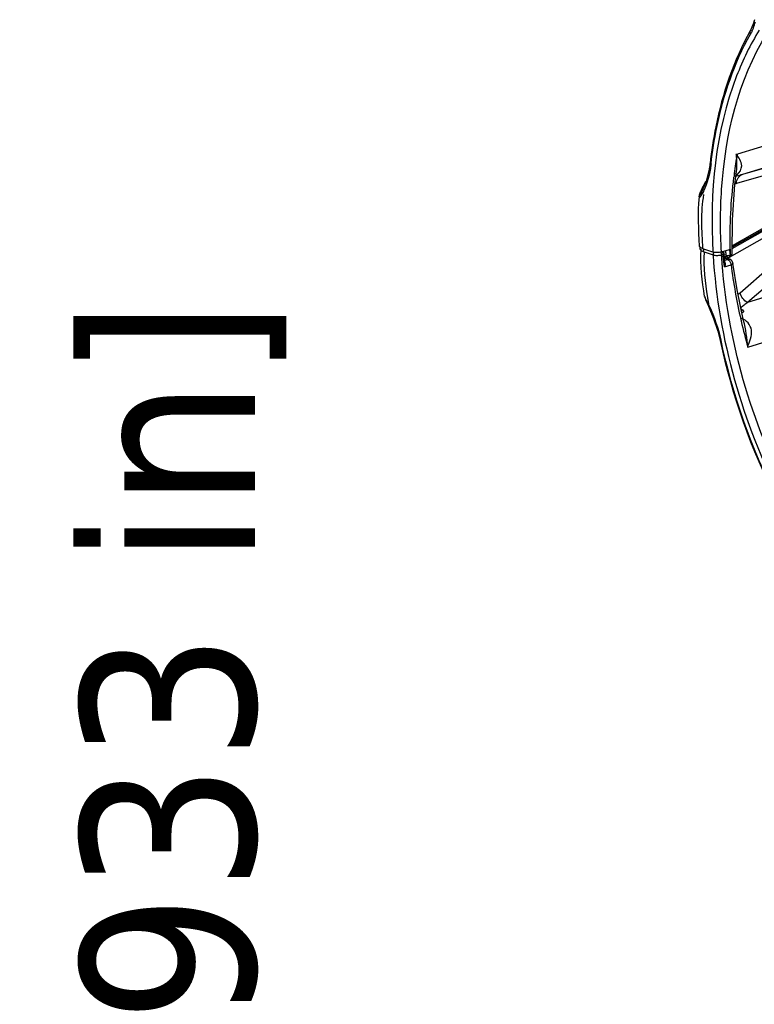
# Paper-space layout 'Sheet' of a CAD drawing. Header units: inches. Extents: x 0.2 to 10.8, y 0.2 to 8.3.
# Tile 289 of 545: x 4.2 to 4.7, y 6.1 to 6.8. Entities that reach past the tile are written whole.
import ezdxf

# ---------------------------------------------------------------- set-up
doc = ezdxf.new("R2010")
doc.units = ezdxf.units.IN
doc.header["$MEASUREMENT"] = 0
doc.layers.get('0').update_dxf_attribs({"lineweight": 5})
doc.styles.add('My Text', font='tahoma.ttf')
doc.dimstyles.new('My Dimension - mm [in] (ANSI)$0', dxfattribs={"dimtxt": 0.12, "dimasz": 0.098425, "dimexe": 0.125, "dimexo": 0.063, "dimgap": 0.031496, "dimtad": 0, "dimlfac": 250, "dimzin": 4, "dimdsep": 46, "dimtxsty": 'My Text', "dimblk": 'Filled-1', "dimcen": 0.09, "dimclrd": 1, "dimclre": 1, "dimclrt": 1, "dimadec": 1, "dimazin": 1, "dimtfac": 1, "dimtofl": 0, "dimtmove": 0, "dimatfit": 3, "dimfxl": 1, "dimtolj": 1, "dimtzin": 4, "dimlwd": -1, "dimlwe": -1, "dimarcsym": 0})

# ---------------------------------------------------------------- blocks, each defined once
blk = doc.blocks.new('*D6')
at = {"color": 1, "true_color": 0xff0000}
for p, q in [((4.28987, 4.82076), (4.28987, 4.91919)), ((3.56036, 4.82076), (4.41487, 4.82076)), ((4.28987, 4.72234), (4.28987, 3.80838)), ((3.56036, 3.70996), (4.41487, 3.70996))]:
    blk.add_line(p, q, dxfattribs=at)
at = {"layer": 'Defpoints', "color": 0}
for p in [(3.49736, 4.82076), (3.49736, 3.70996), (4.28987, 3.70996)]:
    blk.add_point(p, dxfattribs=at)
at = {"color": 1, "true_color": 0xff0000, "insert": (4.28987, 5.78412), "char_height": 0.12, "attachment_point": 5, "rotation": 90, "style": 'My Text'}
blk.add_mtext('\\A1;277.70 mm [10.933 in]', dxfattribs=at)
blk = doc.blocks.new('Filled-1')

psp = doc.layouts.new('Sheet')

# ---------------------------------------------------------------- linework, layer by layer
at = {"color": 0, "linetype": 'ByBlock', "lineweight": -3}
for p, q in [((4.683108, 6.796687), (4.682041, 6.793625)), ((4.909086, 6.777947), (4.671352, 6.70396)), ((4.674995, 6.690224), (4.706261, 6.699954)), ((4.674995, 6.690224), (4.694965, 6.695978)), ((4.669564, 6.683059), (4.670451, 6.690506)), ((4.690554, 6.689601), (4.670584, 6.683847)), ((4.644904, 6.674558), (4.64479, 6.674858)), ((4.644992, 6.675892), (4.644791, 6.674859)), ((4.645755, 6.677871), (4.644991, 6.675893)), ((4.644991, 6.675893), (4.645153, 6.675824)), ((4.64537, 6.67594), (4.645153, 6.675824)), ((4.646524, 6.677999), (4.64537, 6.67594)), ((4.645847, 6.678098), (4.645755, 6.677871)), ((4.645791, 6.674954), (4.646486, 6.675787)), ((4.64632, 6.678625), (4.645847, 6.678098)), ((4.646022, 6.67852), (4.645847, 6.678096)), ((4.647245, 6.681204), (4.646022, 6.67852)), ((4.646486, 6.675787), (4.647302, 6.676933)), ((4.646687, 6.678332), (4.646524, 6.677999)), ((4.647021, 6.679025), (4.646701, 6.678362)), ((4.698086, 6.657076), (4.667727, 6.639955)), ((4.698837, 6.658515), (4.667732, 6.640973)), ((4.664287, 6.63217), (4.691803, 6.647689)), ((4.667722, 6.638979), (4.688873, 6.650908)), ((4.678435, 6.571118), (4.93322, 6.650411)), ((4.645292, 6.640698), (4.645275, 6.640835)), ((4.645971, 6.639743), (4.645292, 6.640698)), ((4.645525, 6.639984), (4.64539, 6.638906)), ((4.645402, 6.638757), (4.64539, 6.638912)), ((4.64759, 6.638927), (4.645971, 6.639743)), ((4.646264, 6.638342), (4.646272, 6.638485)), ((4.646297, 6.637678), (4.647705, 6.637016)), ((4.65444, 6.636529), (4.64759, 6.638927)), ((4.647866, 6.638029), (4.647705, 6.637016)), ((4.647705, 6.637016), (4.654555, 6.634618)), ((4.648285, 6.638684), (4.647866, 6.638029)), ((4.654715, 6.63563), (4.654555, 6.634618)), ((4.655189, 6.636371), (4.654715, 6.63563)), ((4.660294, 6.636647), (4.658847, 6.636332)), ((4.659693, 6.636516), (4.660174, 6.635751)), ((4.660174, 6.635751), (4.660408, 6.634751)), ((4.660294, 6.636647), (4.665849, 6.638376)), ((4.660408, 6.634751), (4.661397, 6.635059)), ((4.660706, 6.636775), (4.660931, 6.63651)), ((4.660931, 6.63651), (4.661252, 6.635814)), ((4.661252, 6.635814), (4.661397, 6.635059)), ((4.662285, 6.633648), (4.662071, 6.635628)), ((4.663435, 6.63441), (4.662164, 6.634771)), ((4.666338, 6.63466), (4.666243, 6.634631)), ((4.662844, 6.628862), (4.662285, 6.633648)), ((4.664382, 6.633052), (4.662285, 6.633648)), ((4.6626, 6.63265), (4.662391, 6.632718)), ((4.662397, 6.632694), (4.662599, 6.63265)), ((4.662404, 6.626465), (4.66691, 6.627867)), ((4.662514, 6.632351), (4.664712, 6.631727)), ((4.662602, 6.632649), (4.665762, 6.631751)), ((4.664637, 6.63139), (4.662621, 6.630763)), ((4.663552, 6.6324), (4.663366, 6.632924)), ((4.664866, 6.631502), (4.664637, 6.63139)), ((4.664637, 6.63139), (4.665406, 6.630971)), ((4.665523, 6.633067), (4.665617, 6.633096)), ((4.67317, 6.608622), (4.693646, 6.62638)), ((4.698815, 6.619581), (4.67834, 6.601822)), ((4.711317, 6.612085), (4.67834, 6.601822)), ((4.648764, 6.605908), (4.64888, 6.605461)), ((4.648765, 6.605907), (4.649, 6.604928)), ((4.649096, 6.60497), (4.64888, 6.605461)), ((4.649, 6.604927), (4.649401, 6.603875)), ((4.649918, 6.603258), (4.649096, 6.60497)), ((4.649401, 6.603875), (4.651391, 6.599248)), ((4.650752, 6.601652), (4.649918, 6.603258)), ((4.651738, 6.599825), (4.650752, 6.601652)), ((4.651739, 6.599825), (4.6519, 6.599465)), ((4.673579, 6.598224), (4.673396, 6.59808)), ((4.67358, 6.598223), (4.673396, 6.59808)), ((4.675421, 6.589201), (4.675406, 6.589269))]:
    psp.add_line(p, q, dxfattribs=at)
for points in [[(4.682045, 6.79364), (4.681569, 6.792186), (4.680564, 6.789797), (4.680094, 6.788907)], [(4.652462, 6.697586), (4.65165, 6.692529), (4.649681, 6.685475), (4.646991, 6.678966)], [(4.649685, 6.68549), (4.649404, 6.685054), (4.648963, 6.68434), (4.648527, 6.683599), (4.648094, 6.682831), (4.647667, 6.682033), (4.647245, 6.681204)], [(4.667705, 6.635542), (4.66782, 6.658695), (4.669564, 6.683059)], [(4.644904, 6.674558), (4.645247, 6.674512), (4.645791, 6.674954)], [(4.64539, 6.638905), (4.645577, 6.638362), (4.646297, 6.637678)], [(4.658847, 6.636332), (4.657225, 6.6362), (4.655676, 6.636268), (4.65444, 6.636529)], [(4.654555, 6.634618), (4.654889, 6.63452), (4.655298, 6.634433), (4.655796, 6.634362), (4.6564, 6.634313), (4.657109, 6.634297), (4.657855, 6.634322), (4.658545, 6.634381), (4.659139, 6.634462), (4.659639, 6.634555), (4.660058, 6.634652), (4.660408, 6.634751)], [(4.663435, 6.63441), (4.663713, 6.633569), (4.664297, 6.633081), (4.664382, 6.633052)], [(4.665523, 6.633067), (4.665944, 6.633371), (4.666191, 6.633919), (4.666243, 6.634631)], [(4.665619, 6.633096), (4.6665, 6.633484), (4.667273, 6.634195), (4.667655, 6.635101), (4.667689, 6.635545)], [(4.662843, 6.628863), (4.662864, 6.628607), (4.662763, 6.627589), (4.662404, 6.626465)], [(4.664712, 6.631727), (4.664894, 6.631628), (4.664866, 6.631502)], [(4.668244, 6.628947), (4.668186, 6.629265), (4.667767, 6.630276), (4.667082, 6.631062), (4.666196, 6.6316), (4.665769, 6.631749)], [(4.675406, 6.589269), (4.671069, 6.610532), (4.668259, 6.628945)], [(4.651393, 6.599245), (4.654919, 6.590777), (4.657877, 6.582018), (4.659466, 6.575721)]]:
    psp.add_lwpolyline(points, dxfattribs=at)
for centre, radius, start, end in [((4.961326, 6.661972), 0.310199, 173.425054, 173.590504), ((4.987881, 6.647571), 0.321521, 172.545615, 172.751381), ((4.986106, 6.647804), 0.319731, 172.28131, 172.54567), ((4.643215, 6.797347), 0.111733, 284.009818, 284.389351), ((4.67232, 6.685363), 0.004692, 106.811868, 108.876574), ((4.663246, 6.700391), 0.01306, 306.221733, 306.687206), ((4.709226, 6.650775), 0.068796, 157.807871, 158.647254), ((4.708846, 6.65093), 0.068385, 156.960164, 157.807746), ((4.708624, 6.651024), 0.068144, 156.106476, 156.960035), ((4.660082, 6.635419), 0.002, 6.003307, 51.016361), ((5.037615, 6.675668), 0.376447, 185.815759, 186.087237), ((5.039426, 6.675861), 0.378269, 186.087181, 186.291255), ((5.042167, 6.644299), 0.375953, 180.883347, 181.273673), ((5.043534, 6.644329), 0.377321, 181.273552, 181.468301), ((4.659716, 6.631306), 0.003992, 30.517765, 32.607628), ((4.664929, 6.634976), 0.002, 254.138596, 287.286933), ((5.066192, 6.67967), 0.402629, 187.392239, 192.857251), ((4.651354, 6.605738), 0.00249, 195.196853, 198.986609), ((4.645104, 6.568886), 0.040654, 45.370197, 45.899484), ((5.082732, 6.683142), 0.419527, 192.816941, 192.981269), ((5.08781, 6.684346), 0.424745, 192.985594, 195.460679), ((4.575204, 6.557625), 0.086715, 11.983439, 12.133077)]:
    psp.add_arc(centre, radius, start, end, dxfattribs=at)
for points, knots in [([(4.681904, 6.790211), (4.681787, 6.789897), (4.681544, 6.78928), (4.681278, 6.788672), (4.68114, 6.788374)], [0, 0, 0, 0, 0.5054407, 1, 1, 1, 1]), ([(4.682565, 6.792187), (4.682464, 6.791851), (4.682255, 6.791188), (4.682024, 6.790533), (4.681904, 6.790211)], [0, 0, 0, 0, 0.5055234, 1, 1, 1, 1]), ([(4.682041, 6.793625), (4.681974, 6.793392), (4.682042, 6.792824), (4.682368, 6.792392), (4.682565, 6.792186)], [0, 0, 0, 0, 0.460145, 1, 1, 1, 1]), ([(4.682937, 6.793347), (4.682871, 6.793156), (4.682744, 6.79277), (4.682624, 6.792382), (4.682565, 6.792186)], [0, 0, 0, 0, 0.4970968, 1, 1, 1, 1]), ([(4.683568, 6.795046), (4.683456, 6.794766), (4.683237, 6.794202), (4.683034, 6.793633), (4.682937, 6.793347)], [0, 0, 0, 0, 0.500002, 1, 1, 1, 1]), ([(4.686356, 6.789478), (4.680139, 6.77953), (4.657153, 6.731907), (4.652094, 6.677291), (4.65444, 6.636529)], [0, 0, 0, 0, 0.2231931, 1, 1, 1, 1]), ([(4.680095, 6.788908), (4.668597, 6.768583), (4.658262, 6.737622), (4.653418, 6.706101), (4.652462, 6.697591)], [0, 0, 0, 0, 0.7316822, 1, 1, 1, 1]), ([(4.653168, 6.697491), (4.654129, 6.705827), (4.658947, 6.736652), (4.66909, 6.766919), (4.680332, 6.786792)], [0, 0, 0, 0, 0.2687361, 1, 1, 1, 1]), ([(4.660294, 6.636647), (4.65947, 6.650967), (4.659441, 6.702432), (4.671926, 6.755486), (4.691693, 6.787118)], [0, 0, 0, 0, 0.2777462, 1, 1, 1, 1]), ([(4.680095, 6.788907), (4.679922, 6.788602), (4.679812, 6.787812), (4.680122, 6.787116), (4.680332, 6.786792)], [0, 0, 0, 0, 0.4757586, 1, 1, 1, 1]), ([(4.68114, 6.788374), (4.681015, 6.788103), (4.680756, 6.78757), (4.680476, 6.787048), (4.680331, 6.786793)], [0, 0, 0, 0, 0.5047658, 1, 1, 1, 1]), ([(4.669272, 6.690746), (4.669573, 6.692966), (4.670218, 6.697379), (4.670959, 6.701776), (4.671352, 6.70396)], [0, 0, 0, 0, 0.502337, 1, 1, 1, 1]), ([(4.671048, 6.689918), (4.672894, 6.691292), (4.675916, 6.696916), (4.672181, 6.701736), (4.670371, 6.704109)], [0, 0, 0, 0, 0.4353016, 1, 1, 1, 1]), ([(4.670537, 6.690471), (4.670835, 6.692659), (4.671123, 6.697307), (4.670857, 6.701948), (4.670627, 6.704368)], [0, 0, 0, 0, 0.476007, 1, 1, 1, 1]), ([(4.653066, 6.696601), (4.652888, 6.696729), (4.652582, 6.696997), (4.652444, 6.697409), (4.652462, 6.697587)], [0, 0, 0, 0, 0.5505564, 1, 1, 1, 1]), ([(4.670303, 6.689599), (4.670385, 6.689638), (4.670549, 6.689711), (4.670718, 6.689774), (4.670802, 6.689803)], [0, 0, 0, 0, 0.5024675, 1, 1, 1, 1]), ([(4.670963, 6.689855), (4.670858, 6.689777), (4.670645, 6.689625), (4.670429, 6.689478), (4.67032, 6.689406)], [0, 0, 0, 0, 0.5013531, 1, 1, 1, 1]), ([(4.670982, 6.689119), (4.671647, 6.689289), (4.672988, 6.689646), (4.674322, 6.690026), (4.674995, 6.690224)], [0, 0, 0, 0, 0.4946728, 1, 1, 1, 1]), ([(4.6719, 6.687809), (4.672285, 6.688374), (4.673211, 6.689354), (4.67439, 6.690013), (4.674995, 6.690224)], [0, 0, 0, 0, 0.5160321, 1, 1, 1, 1]), ([(4.647349, 6.680776), (4.647576, 6.68122), (4.648047, 6.682111), (4.648542, 6.682991), (4.648797, 6.683433)], [0, 0, 0, 0, 0.4935149, 1, 1, 1, 1]), ([(4.670584, 6.683847), (4.670424, 6.683801), (4.670105, 6.68371), (4.669785, 6.683621), (4.669626, 6.683577)], [0, 0, 0, 0, 0.5013814, 1, 1, 1, 1]), ([(4.670584, 6.683847), (4.670628, 6.684549), (4.670897, 6.685942), (4.671505, 6.68723), (4.6719, 6.687809)], [0, 0, 0, 0, 0.5009628, 1, 1, 1, 1]), ([(4.644915, 6.674852), (4.644911, 6.674803), (4.644905, 6.674705), (4.644903, 6.674607), (4.644904, 6.674558)], [0, 0, 0, 0, 0.5010846, 1, 1, 1, 1]), ([(4.645153, 6.675824), (4.645088, 6.67567), (4.644983, 6.67535), (4.644929, 6.675019), (4.644915, 6.674852)], [0, 0, 0, 0, 0.4999824, 1, 1, 1, 1]), ([(4.64632, 6.678625), (4.646364, 6.678724), (4.646453, 6.678924), (4.646545, 6.679123), (4.646591, 6.679223)], [0, 0, 0, 0, 0.4955478, 1, 1, 1, 1]), ([(4.646591, 6.679223), (4.64671, 6.67948), (4.646958, 6.68), (4.647216, 6.680515), (4.647349, 6.680776)], [0, 0, 0, 0, 0.4916313, 1, 1, 1, 1]), ([(4.646991, 6.678966), (4.6469, 6.678776), (4.646795, 6.678332), (4.646866, 6.677885), (4.646936, 6.677665)], [0, 0, 0, 0, 0.4768724, 1, 1, 1, 1]), ([(4.646936, 6.677665), (4.646976, 6.677537), (4.647082, 6.677283), (4.647222, 6.677047), (4.647302, 6.676933)], [0, 0, 0, 0, 0.4918424, 1, 1, 1, 1]), ([(4.64775, 6.677892), (4.647677, 6.677731), (4.647528, 6.67741), (4.647378, 6.677091), (4.647302, 6.676932)], [0, 0, 0, 0, 0.5010093, 1, 1, 1, 1]), ([(4.648022, 6.678491), (4.647977, 6.678391), (4.647887, 6.678191), (4.647796, 6.677991), (4.64775, 6.677892)], [0, 0, 0, 0, 0.5006392, 1, 1, 1, 1]), ([(4.660834, 6.628726), (4.660755, 6.629731), (4.660605, 6.631739), (4.660471, 6.633748), (4.660408, 6.634751)], [0, 0, 0, 0, 0.5007194, 1, 1, 1, 1]), ([(4.662005, 6.635438), (4.661939, 6.635355), (4.661741, 6.635209), (4.661523, 6.635107), (4.661397, 6.635059)], [0, 0, 0, 0, 0.439595, 1, 1, 1, 1]), ([(4.662045, 6.629335), (4.66193, 6.63029), (4.661706, 6.632197), (4.661498, 6.634106), (4.661397, 6.635059)], [0, 0, 0, 0, 0.500729, 1, 1, 1, 1]), ([(4.662069, 6.635628), (4.662074, 6.635597), (4.662065, 6.635526), (4.662027, 6.635468), (4.662005, 6.635438)], [0, 0, 0, 0, 0.4594813, 1, 1, 1, 1]), ([(4.663435, 6.63441), (4.663876, 6.634293), (4.664843, 6.634293), (4.665785, 6.634457), (4.666243, 6.634631)], [0, 0, 0, 0, 0.4818782, 1, 1, 1, 1]), ([(4.666338, 6.63466), (4.66636, 6.634324), (4.666319, 6.633702), (4.665871, 6.633183), (4.665618, 6.633103)], [0, 0, 0, 0, 0.5595396, 1, 1, 1, 1]), ([(4.665848, 6.638375), (4.665911, 6.637752), (4.66604, 6.636503), (4.666174, 6.635255), (4.666243, 6.634631)], [0, 0, 0, 0, 0.4995087, 1, 1, 1, 1]), ([(4.666338, 6.63466), (4.666662, 6.63475), (4.667149, 6.63491), (4.667622, 6.635262), (4.667676, 6.635446)], [0, 0, 0, 0, 0.6380589, 1, 1, 1, 1]), ([(4.667676, 6.635446), (4.66768, 6.635462), (4.667687, 6.635493), (4.667689, 6.635526), (4.667689, 6.635542)], [0, 0, 0, 0, 0.5062396, 1, 1, 1, 1]), ([(4.662404, 6.626465), (4.662342, 6.626943), (4.662221, 6.6279), (4.662103, 6.628857), (4.662045, 6.629335)], [0, 0, 0, 0, 0.5003492, 1, 1, 1, 1]), ([(4.663287, 6.633091), (4.663267, 6.633132), (4.663224, 6.633214), (4.663179, 6.633294), (4.663156, 6.633334)], [0, 0, 0, 0, 0.4983013, 1, 1, 1, 1]), ([(4.663354, 6.632952), (4.663343, 6.632975), (4.663321, 6.633022), (4.663299, 6.633068), (4.663287, 6.633091)], [0, 0, 0, 0, 0.4986299, 1, 1, 1, 1]), ([(4.665762, 6.631751), (4.66559, 6.6318), (4.665232, 6.631842), (4.664879, 6.631779), (4.664712, 6.631727)], [0, 0, 0, 0, 0.5049522, 1, 1, 1, 1]), ([(4.665425, 6.630955), (4.6657, 6.630727), (4.666193, 6.630141), (4.666519, 6.629455), (4.666649, 6.629081)], [0, 0, 0, 0, 0.4748108, 1, 1, 1, 1]), ([(4.666649, 6.629081), (4.666719, 6.628878), (4.666831, 6.628477), (4.666893, 6.628066), (4.66691, 6.627867)], [0, 0, 0, 0, 0.5184123, 1, 1, 1, 1]), ([(4.668244, 6.628943), (4.668268, 6.628737), (4.667806, 6.6282), (4.667272, 6.628), (4.66691, 6.627867)], [0, 0, 0, 0, 0.3490624, 1, 1, 1, 1]), ([(4.671718, 6.607347), (4.671959, 6.607561), (4.672441, 6.607987), (4.672927, 6.608411), (4.67317, 6.608622)], [0, 0, 0, 0, 0.4994952, 1, 1, 1, 1]), ([(4.67834, 6.601822), (4.677029, 6.602493), (4.674733, 6.604459), (4.673437, 6.607201), (4.67317, 6.608622)], [0, 0, 0, 0, 0.5046205, 1, 1, 1, 1]), ([(4.64888, 6.605461), (4.648887, 6.605398), (4.648906, 6.605271), (4.648935, 6.605147), (4.648952, 6.605085)], [0, 0, 0, 0, 0.4994492, 1, 1, 1, 1]), ([(4.651738, 6.599825), (4.6516, 6.600722), (4.651325, 6.602516), (4.651052, 6.604311), (4.650918, 6.605209)], [0, 0, 0, 0, 0.4999074, 1, 1, 1, 1]), ([(4.67834, 6.601822), (4.677532, 6.601232), (4.675936, 6.600045), (4.674358, 6.598833), (4.673579, 6.598224)], [0, 0, 0, 0, 0.5027491, 1, 1, 1, 1]), ([(4.651738, 6.599825), (4.651627, 6.599726), (4.651463, 6.599579), (4.651357, 6.599324), (4.651392, 6.599248)], [0, 0, 0, 0, 0.6417324, 1, 1, 1, 1]), ([(4.673664, 6.597817), (4.674036, 6.59745), (4.674772, 6.596695), (4.67548, 6.595914), (4.675831, 6.595513)], [0, 0, 0, 0, 0.4954384, 1, 1, 1, 1]), ([(4.674195, 6.595154), (4.674463, 6.595172), (4.675018, 6.595261), (4.675556, 6.595418), (4.675831, 6.595513)], [0, 0, 0, 0, 0.4802395, 1, 1, 1, 1]), ([(4.678435, 6.571118), (4.679318, 6.574989), (4.683705, 6.582173), (4.67755, 6.590015), (4.674098, 6.59089)], [0, 0, 0, 0, 0.5270955, 1, 1, 1, 1]), ([(4.659466, 6.575721), (4.65948, 6.575662), (4.659734, 6.575625), (4.659895, 6.575625), (4.660027, 6.575629)], [0, 0, 0, 0, 0.314765, 1, 1, 1, 1])]:
    psp.add_open_spline(points, degree=3, knots=knots, dxfattribs=at)
for points in [[(4.653068, 6.6966), (4.652368, 6.690373), (4.650583, 6.68421), (4.648022, 6.678491)], [(4.666259, 6.638503), (4.666003, 6.65507), (4.666839, 6.671702), (4.668929, 6.688139)], [(4.64759, 6.638927), (4.646876, 6.651347), (4.645994, 6.664005), (4.648228, 6.676244)], [(4.645275, 6.640835), (4.644628, 6.652069), (4.643896, 6.66342), (4.645237, 6.674592)], [(4.648738, 6.605917), (4.647129, 6.616637), (4.645687, 6.627518), (4.646264, 6.638342)], [(4.650918, 6.605209), (4.649368, 6.615579), (4.647988, 6.626108), (4.648565, 6.636577)], [(4.654555, 6.634618), (4.65817, 6.57686), (4.674671, 6.518779), (4.701375, 6.467437)], [(4.710341, 6.463037), (4.682677, 6.513607), (4.665357, 6.571261), (4.660834, 6.628726)], [(4.6519, 6.599465), (4.655286, 6.591865), (4.658233, 6.583985), (4.659982, 6.575851)], [(4.678435, 6.571119), (4.677612, 6.577183), (4.677563, 6.583464), (4.675592, 6.589258)], [(4.659465, 6.575721), (4.667517, 6.537783), (4.680657, 6.500559), (4.698436, 6.466091)], [(4.698751, 6.46669), (4.681084, 6.500941), (4.668028, 6.53793), (4.660027, 6.575629)]]:
    psp.add_open_spline(points, degree=3, dxfattribs=at)

# ---------------------------------------------------------------- dimensions: what is measured, and where the dimension line sits
dim = psp.add_linear_dim(base=(4.289867, 3.709957), p1=(3.497363, 4.820764), p2=(3.497363, 3.709957), angle=90, dimstyle='My Dimension - mm [in] (ANSI)$0', override={"dimpost": ' mm'})
dim.commit()
dim.dimension.update_dxf_attribs({"geometry": '*D6', "text_midpoint": (4.289867, 5.784117), "dimtype": 160})

doc.saveas('drawing.dxf')
